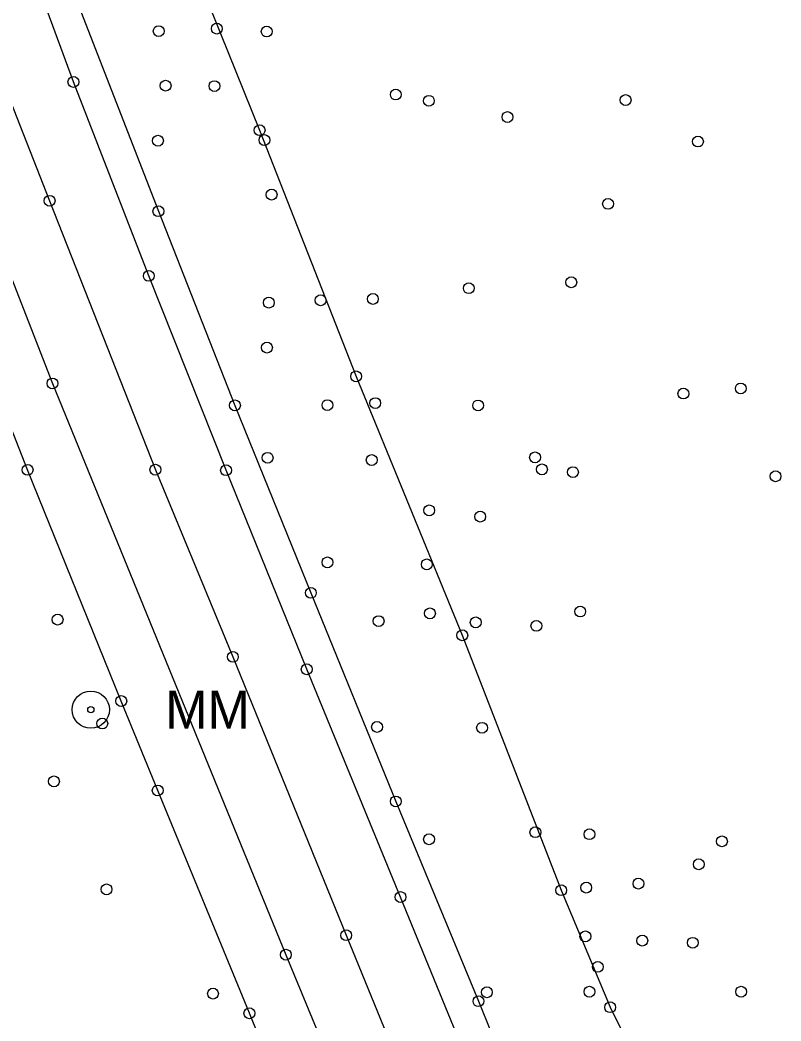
# Model space of a CAD drawing. Extents: x 20503438 to 20508873, y 7964251 to 7984667.
# Drawn here: x 20505805.5 to 20505945.7, y 7976408 to 7976592.6 of the extents above; entities that cross this region are included whole.
import ezdxf

# ---------------------------------------------------------------- set-up
doc = ezdxf.new("R2010")
doc.units = 0
for name, color, linetype in [('SurBreakLine', 7, 'Continuous'), ('SurDrainageArrowUp', 7, 'Continuous'), ('SurEdgeRoadPaved', 7, 'Continuous'), ('SurEdgeShoulderPaved', 7, 'Continuous'), ('SurPointsNonDTM', 7, 'Continuous'), ('SurRoadPoints', 7, 'Continuous'), ('SurSurveyPoints', 7, 'Continuous')]:
    doc.layers.add(name, color=color, linetype=linetype)

msp = doc.modelspace()

# ---------------------------------------------------------------- linework, layer by layer
at = {"layer": 'SurBreakLine'}
msp.add_lwpolyline([(20505682.17, 7976935.56), (20505689.5, 7976911.63), (20505703.73, 7976866.89), (20505707.21, 7976855.91), (20505711.55, 7976842.19), (20505722.87, 7976807.51), (20505734.05, 7976774.24), (20505746.19, 7976738.37), (20505751.98, 7976721.44), (20505766.02, 7976680.9), (20505782.91, 7976633.77), (20505790.93, 7976611.37), (20505803.65, 7976577.78), (20505810.94, 7976559.29), (20505830.43, 7976509.68), (20505844.71, 7976475.17), (20505865.6, 7976423.82), (20505881.11, 7976385.76)], dxfattribs=at)
at = {"layer": 'SurDrainageArrowUp'}
msp.add_lwpolyline([(20505707.4, 7977037.27), (20505703.17, 7977037.15), (20505699.48, 7977034.43), (20505699.58, 7977028.38), (20505705.95, 7977004.1), (20505714.17, 7976979.83), (20505727.11, 7976931.22), (20505739.64, 7976883.92), (20505750.55, 7976861.92), (20505767.66, 7976808.37), (20505782.7, 7976762.01), (20505813.56, 7976666.44), (20505830.86, 7976618.86), (20505849.64, 7976572.31), (20505867.43, 7976526.9), (20505886.99, 7976479.14), (20505905.22, 7976432.12), (20505914.25, 7976410.54), (20505924.33, 7976390.07)], dxfattribs=at)
at = {"layer": 'SurEdgeRoadPaved'}
for points in [[(20505615.26, 7977129.6), (20505623.45, 7977099.02), (20505633.31, 7977062.48), (20505637.29, 7977048.14), (20505638.09, 7977045.27), (20505651.36, 7976998.65), (20505660.6, 7976966.16), (20505665.45, 7976949.3), (20505675.3, 7976916.84), (20505683.04, 7976892.36), (20505688.19, 7976876.04), (20505701.22, 7976835.1), (20505711.07, 7976804.73), (20505720.51, 7976776.33), (20505734.63, 7976734.41), (20505745.53, 7976702.88), (20505759.33, 7976663.75), (20505771.44, 7976629.94), (20505784.37, 7976595.48), (20505797.7, 7976560.8), (20505811.46, 7976525.6), (20505854.48, 7976420.23), (20505870.79, 7976380.67)], [(20505888.02, 7976400.52), (20505875.61, 7976430.87), (20505858.33, 7976472.87), (20505843.45, 7976509.59), (20505829.21, 7976545.44), (20505815.32, 7976581.21), (20505788.67, 7976653.43), (20505776.13, 7976688.41), (20505761.74, 7976729.52), (20505752.69, 7976755.73), (20505741.62, 7976788.54), (20505730.6, 7976822.27), (20505708.77, 7976891.06), (20505697.53, 7976927.13), (20505687.33, 7976960.85), (20505667.97, 7977026.21), (20505658.55, 7977059.63), (20505649.78, 7977091.67), (20505641.23, 7977124.22), (20505639.58, 7977129.6)], [(20505858.8, 7976382.12), (20505847.76, 7976409.43), (20505830.86, 7976450.52), (20505824.15, 7976467.02), (20505806.89, 7976509.66), (20505793.66, 7976543.34), (20505783.72, 7976569.32), (20505771.88, 7976600.9), (20505762.19, 7976626.75), (20505753.92, 7976650.1), (20505749.34, 7976663.01), (20505736.39, 7976699.16), (20505731.71, 7976712.13), (20505716.23, 7976757.93), (20505715.3, 7976760.69), (20505703.06, 7976797.17), (20505692.26, 7976830.42), (20505685.04, 7976852.44), (20505676.18, 7976881.09), (20505667.23, 7976909.32), (20505658.37, 7976937.83)]]:
    msp.add_lwpolyline(points, dxfattribs=at)
at = {"layer": 'SurEdgeShoulderPaved'}
msp.add_lwpolyline([(20505645.74, 7977129.6), (20505653, 7977101.66), (20505661.85, 7977069.03), (20505672.05, 7977032.49), (20505693.36, 7976959.44), (20505711.05, 7976902.57), (20505727.57, 7976849.37), (20505739.42, 7976813.17), (20505751.74, 7976776.5), (20505761.39, 7976748.39), (20505765.21, 7976737.3), (20505776.34, 7976705.45), (20505803.39, 7976629.54), (20505816.72, 7976594.21), (20505830.99, 7976557.36), (20505845.1, 7976521.55), (20505859.09, 7976486.97), (20505874.74, 7976448.5), (20505889.98, 7976411.65), (20505895.55, 7976397.9)], dxfattribs=at)
at = {"layer": 'SurPointsNonDTM'}
msp.add_circle((20505911.97, 7976417.99), 1, dxfattribs=at)
at = {"layer": 'SurRoadPoints'}
for radius in [3.43, 0.571]:
    msp.add_circle((20505818.53, 7976465.43), radius, dxfattribs=at)
at = {"layer": 'SurSurveyPoints'}
for centre in [(20505831.04, 7976590.58), (20505841.75, 7976591.05), (20505850.95, 7976590.51), (20505815.32, 7976581.21), (20505832.32, 7976580.52), (20505841.32, 7976580.44), (20505874.74, 7976578.89), (20505880.83, 7976577.73), (20505917.09, 7976577.87), (20505895.32, 7976574.73), (20505849.64, 7976572.31), (20505830.91, 7976570.36), (20505850.53, 7976570.49), (20505930.43, 7976570.22), (20505810.94, 7976559.29), (20505851.85, 7976560.43), (20505830.99, 7976557.36), (20505913.86, 7976558.72), (20505829.21, 7976545.44), (20505907.09, 7976544.26), (20505888.2, 7976543.17), (20505851.34, 7976540.5), (20505860.89, 7976540.93), (20505870.52, 7976541.18), (20505850.99, 7976532.21), (20505867.43, 7976526.9), (20505811.46, 7976525.6), (20505938.32, 7976524.67), (20505927.75, 7976523.73), (20505845.1, 7976521.55), (20505862.14, 7976521.59), (20505870.95, 7976521.97), (20505889.92, 7976521.53), (20505851.11, 7976511.88), (20505870.3, 7976511.47), (20505900.4, 7976511.96), (20505806.89, 7976509.66), (20505830.43, 7976509.68), (20505843.45, 7976509.59), (20505901.67, 7976509.74), (20505907.39, 7976509.24), (20505944.73, 7976508.47), (20505880.9, 7976502.18), (20505890.3, 7976501.04), (20505862.15, 7976492.59), (20505880.46, 7976492.22), (20505859.09, 7976486.97), (20505908.73, 7976483.53), (20505812.41, 7976482.04), (20505871.57, 7976481.76), (20505881.03, 7976483.19), (20505889.47, 7976481.53), (20505900.65, 7976480.88), (20505886.99, 7976479.14), (20505844.71, 7976475.17), (20505858.33, 7976472.87), (20505824.15, 7976467.02), (20505820.65, 7976462.87), (20505871.29, 7976462.24), (20505890.63, 7976462.08), (20505811.73, 7976452.2), (20505830.86, 7976450.52), (20505874.74, 7976448.5), (20505900.47, 7976442.82), (20505880.87, 7976441.52), (20505910.44, 7976442.45), (20505934.86, 7976441.14), (20505930.58, 7976436.91), (20505821.43, 7976432.28), (20505905.22, 7976432.12), (20505909.84, 7976432.6), (20505919.46, 7976433.34), (20505875.61, 7976430.87), (20505865.6, 7976423.82), (20505909.69, 7976423.61), (20505920.17, 7976422.83), (20505929.48, 7976422.43), (20505854.48, 7976420.23), (20505891.53, 7976413.29), (20505910.43, 7976413.41), (20505938.39, 7976413.4), (20505841.05, 7976413.05), (20505889.98, 7976411.65), (20505847.76, 7976409.43), (20505914.25, 7976410.54)]:
    msp.add_circle(centre, 1, dxfattribs=at)

# ---------------------------------------------------------------- texts
at = {"layer": 'SurRoadPoints'}
msp.add_text('MM', height=6.995, rotation=360, dxfattribs=at).set_placement((20505832.24, 7976461.93))

doc.saveas('drawing.dxf')
